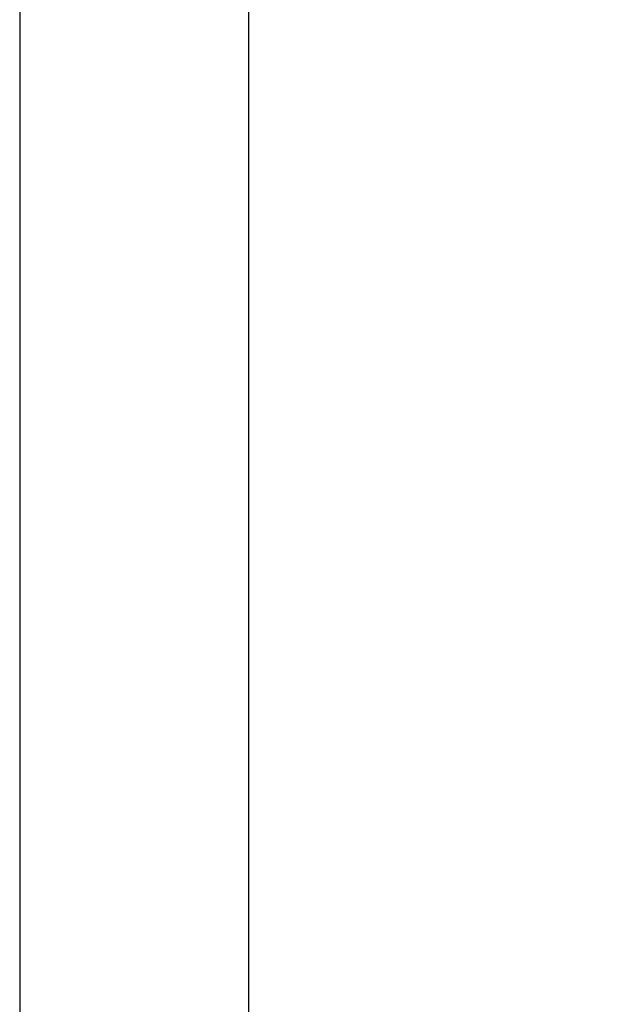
# Model space of a CAD drawing. Header units: millimetres. Extents: x 8 to 984, y 12 to 973.
# Tile 311 of 323: x 629 to 676, y 754 to 831. Entities that reach past the tile are written whole.
import ezdxf

# ---------------------------------------------------------------- set-up
doc = ezdxf.new("R2010")
doc.units = ezdxf.units.MM

msp = doc.modelspace()

# ---------------------------------------------------------------- linework, layer by layer
at = {"color": 7, "linetype": 'Continuous', "lineweight": 30}
for p, q in [((647.251, 617.065), (647.251, 909.254)), ((629.451, 902.684), (629.451, 617.277))]:
    msp.add_line(p, q, dxfattribs=at)
msp.add_open_spline([(678.93, 762.626), (678.83, 762.276), (678.424, 760.852), (677.734, 758.349), (676.862, 755.116), (676.014, 751.876), (675.187, 748.628), (674.383, 745.375), (673.576, 742.006), (672.767, 738.521), (671.959, 734.92), (671.178, 731.313), (670.423, 727.699), (669.695, 724.079), (668.992, 720.452), (668.316, 716.82), (667.665, 713.183), (667.04, 709.541), (666.445, 705.915), (665.878, 702.307), (665.339, 698.717), (664.824, 695.123), (664.32, 691.43), (663.83, 687.637), (663.355, 683.745), (662.908, 679.851), (662.489, 675.954), (662.097, 672.054), (661.739, 668.227), (661.414, 664.473), (661.12, 660.792), (660.849, 657.111), (660.602, 653.429), (660.379, 649.747), (660.179, 646.065), (660.003, 642.384), (659.85, 638.703), (659.72, 635.024), (659.614, 631.368), (659.531, 627.735), (659.471, 624.126), (659.434, 620.814), (659.426, 618.705), (659.423, 617.798)], degree=3, knots=[0, 0, 0, 0, 0.007461, 0.030296, 0.053139, 0.07599, 0.098847, 0.121711, 0.144582, 0.169748, 0.194921, 0.220101, 0.245287, 0.270479, 0.295677, 0.320879, 0.346086, 0.371297, 0.39651, 0.421276, 0.446043, 0.470811, 0.49558, 0.522327, 0.549072, 0.575815, 0.602555, 0.62929, 0.65602, 0.681217, 0.706407, 0.731589, 0.756763, 0.781927, 0.807081, 0.832223, 0.857353, 0.882469, 0.907571, 0.932209, 0.956831, 0.981435, 1, 1, 1, 1], dxfattribs=at)

doc.saveas('drawing.dxf')
